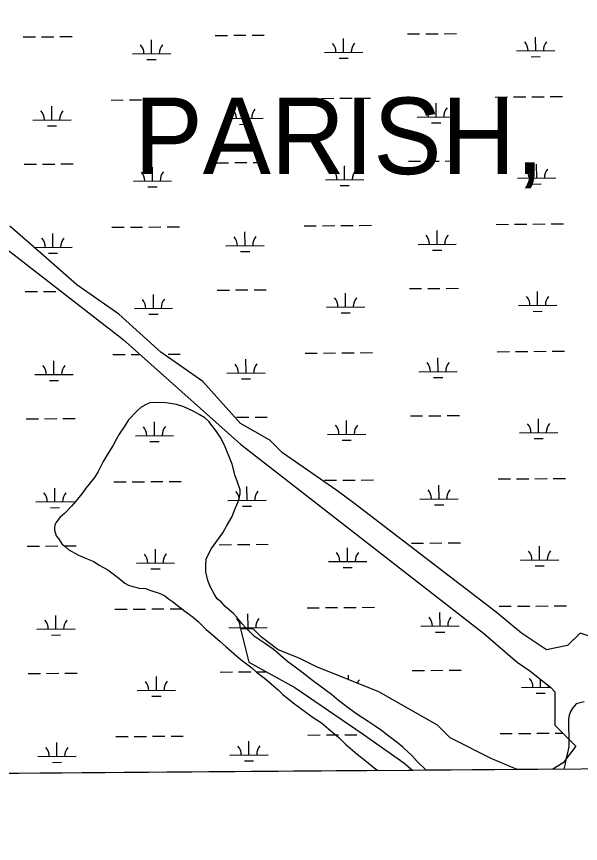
# Model space of a CAD drawing. Extents: x 3540316 to 3578335, y 553172 to 578787.
# Drawn here: x 3568245 to 3569718, y 558573 to 560734 of the extents above; entities that cross this region are included whole.
import ezdxf

# ---------------------------------------------------------------- set-up
doc = ezdxf.new("R2010")
doc.units = 0
for name, color, linetype in [('V-GRID-FRAM', 7, 'Continuous'), ('V-SITE-VEGE', 7, 'Continuous'), ('V-TOPO-GNAM-IDEN', 7, 'Continuous'), ('V-WETL-SWMP', 7, 'Continuous')]:
    doc.layers.add(name, color=color, linetype=linetype)

msp = doc.modelspace()

# ---------------------------------------------------------------- linework, layer by layer
at = {"layer": 'V-GRID-FRAM'}
msp.add_lwpolyline([(3544387.2, 576756), (3576013, 576999.8), (3576161.1, 558817.2), (3544519.4, 558573.3), (3544387.2, 576756)], dxfattribs=at)
at = {"layer": 'V-SITE-VEGE'}
for p, q in [((3568569.9, 559713.6), (3568559.1, 559702.9)), ((3568585, 559721), (3568569.9, 559713.6)), ((3568592.6, 559724.2), (3568585, 559721)), ((3568600.1, 559725.2), (3568592.6, 559724.2)), ((3568635.6, 559724.9), (3568600.1, 559725.2)), ((3568662.5, 559720.4), (3568635.6, 559724.9)), ((3568681.8, 559713.8), (3568662.5, 559720.4)), ((3568707.5, 559701.8), (3568681.8, 559713.8)), ((3568559.1, 559702.9), (3568537.4, 559680.5)), ((3568721.5, 559694.2), (3568707.5, 559701.8)), ((3568736.5, 559685.5), (3568721.5, 559694.2)), ((3568537.4, 559680.5), (3568525.4, 559662.3)), ((3568747.1, 559675.7), (3568736.5, 559685.5)), ((3568767.4, 559649.7), (3568747.1, 559675.7)), ((3568512.4, 559643), (3568504.7, 559629.1)), ((3568525.4, 559662.3), (3568512.4, 559643)), ((3568779.1, 559631.3), (3568767.4, 559649.7)), ((3568504.7, 559629.1), (3568496, 559612)), ((3568789.7, 559609.7), (3568779.1, 559631.3)), ((3568496, 559612), (3568481.8, 559588.4)), ((3568804.5, 559573.1), (3568789.7, 559609.7)), ((3568481.8, 559588.4), (3568471, 559571.3)), ((3568471, 559571.3), (3568457.9, 559545.5)), ((3568807.6, 559564.4), (3568804.5, 559573.1)), ((3568816, 559534.2), (3568807.6, 559564.4)), ((3568457.9, 559545.5), (3568448, 559529.5)), ((3568448, 559529.5), (3568433.9, 559511.3)), ((3568822.3, 559517), (3568816, 559534.2)), ((3568828.6, 559497.6), (3568822.3, 559517)), ((3568425.2, 559501.7), (3568417.6, 559489.9)), ((3568433.9, 559511.3), (3568425.2, 559501.7)), ((3568828.6, 559487.9), (3568828.6, 559497.6)), ((3568417.6, 559489.9), (3568400.3, 559468.5)), ((3568823, 559464.3), (3568826.3, 559473.9)), ((3568826.3, 559473.9), (3568828.6, 559487.9)), ((3568388.3, 559454.6), (3568369.9, 559435.4)), ((3568400.3, 559468.5), (3568388.3, 559454.6)), ((3568814.2, 559443.9), (3568823, 559464.3)), ((3568369.9, 559435.4), (3568358, 559424.7)), ((3568793.5, 559402.1), (3568807.7, 559427.8)), ((3568807.7, 559427.8), (3568814.2, 559443.9)), ((3568344.9, 559405.5), (3568343.8, 559396.9)), ((3568347.1, 559410.8), (3568344.9, 559405.5)), ((3568358, 559424.7), (3568347.1, 559410.8)), ((3568343.8, 559396.9), (3568343.7, 559391.5)), ((3568343.7, 559391.5), (3568347.9, 559377.5)), ((3568754.3, 559344.3), (3568783.7, 559385)), ((3568783.7, 559385), (3568793.5, 559402.1)), ((3568347.9, 559377.5), (3568354.3, 559369.9)), ((3568354.3, 559369.9), (3568362.8, 559355.8)), ((3568362.8, 559355.8), (3568372.5, 559348.2)), ((3568372.5, 559348.2), (3568381, 559340.6)), ((3568381, 559340.6), (3568406.7, 559326.5)), ((3568743.4, 559323.9), (3568754.3, 559344.3)), ((3568406.7, 559326.5), (3568425, 559318.8)), ((3568425, 559318.8), (3568446.4, 559310)), ((3568740.1, 559316.4), (3568743.4, 559323.9)), ((3568446.4, 559310), (3568460.3, 559300.2)), ((3568460.3, 559300.2), (3568482.8, 559288.2)), ((3568738.8, 559283.1), (3568738.9, 559298.2)), ((3568738.9, 559298.2), (3568740.1, 559316.4)), ((3568482.8, 559288.2), (3568493.5, 559280.6)), ((3568493.5, 559280.6), (3568508.5, 559268.7)), ((3568744, 559260.5), (3568738.8, 559283.1)), ((3568508.5, 559268.7), (3568516, 559263.2)), ((3568516, 559263.2), (3568527.7, 559253.5)), ((3568751.4, 559243.2), (3568744, 559260.5)), ((3568527.7, 559253.5), (3568537.4, 559248)), ((3568537.4, 559248), (3568548.1, 559244.7)), ((3568548.1, 559244.7), (3568559.9, 559242.5)), ((3568559.9, 559242.5), (3568564.2, 559240.3)), ((3568564.2, 559240.3), (3568582.5, 559239.1)), ((3568582.5, 559239.1), (3568587.9, 559236.9)), ((3568587.9, 559236.9), (3568600.7, 559232.5)), ((3568600.7, 559232.5), (3568614.7, 559228.1)), ((3568762, 559223.8), (3568751.4, 559243.2)), ((3568614.7, 559228.1), (3568623.3, 559224.8)), ((3568623.3, 559224.8), (3568631.8, 559220.4)), ((3568631.8, 559220.4), (3568641.5, 559212.8)), ((3568641.5, 559212.8), (3568652.2, 559205.2)), ((3568768.4, 559212.9), (3568762, 559223.8)), ((3568779.1, 559204.3), (3568768.4, 559212.9)), ((3568652.2, 559205.2), (3568684.2, 559180.2)), ((3568789.8, 559192.3), (3568779.1, 559204.3)), ((3568811.1, 559173.9), (3568789.8, 559192.3)), ((3568684.2, 559180.2), (3568705.7, 559165)), ((3568819.7, 559165.2), (3568811.1, 559173.9)), ((3568705.7, 559165), (3568719.5, 559153.1)), ((3568719.5, 559153.1), (3568739.8, 559132.5)), ((3568833.5, 559147.9), (3568819.7, 559165.2)), ((3568844.2, 559136), (3568833.5, 559147.9)), ((3568739.8, 559132.5), (3568755.9, 559119.4)), ((3568859.2, 559120.8), (3568844.2, 559136)), ((3568755.9, 559119.4), (3568776.2, 559101)), ((3568866.6, 559114.3), (3568859.2, 559120.8)), ((3568895.5, 559094.7), (3568866.6, 559114.3)), ((3568776.2, 559101), (3568791.1, 559088)), ((3568791.1, 559088), (3568826.4, 559057.6)), ((3568914.8, 559080.6), (3568895.5, 559094.7)), ((3568953.3, 559048), (3568914.8, 559080.6)), ((3568826.4, 559057.6), (3568838.2, 559047.8)), ((3568838.2, 559047.8), (3568859.6, 559032.6)), ((3568972.5, 559033.9), (3568953.3, 559048)), ((3568859.6, 559032.6), (3568871.3, 559020.7)), ((3568871.3, 559020.7), (3568892.7, 559005.5)), ((3568989.7, 559020.9), (3568972.5, 559033.9)), ((3569017.5, 558999.2), (3568989.7, 559020.9)), ((3568892.7, 559005.5), (3568928, 558975.1)), ((3569037.8, 558983.9), (3569017.5, 558999.2)), ((3568928, 558975.1), (3568940.8, 558962.1)), ((3569067.7, 558962.2), (3569037.8, 558983.9)), ((3568940.8, 558962.1), (3568967.5, 558940.4)), ((3569085.9, 558947), (3569067.7, 558962.2)), ((3568967.5, 558940.4), (3568983.6, 558928.4)), ((3569114.8, 558925.3), (3569085.9, 558947)), ((3569706.6, 558938), (3569697.9, 558927.3)), ((3569728.1, 558943.3), (3569706.6, 558938)), ((3568983.6, 558928.4), (3569016.7, 558904.5)), ((3569134.1, 558911.1), (3569114.8, 558925.3)), ((3569163, 558891.6), (3569134.1, 558911.1)), ((3569692.4, 558917.7), (3569688, 558904.8)), ((3569697.9, 558927.3), (3569692.4, 558917.7)), ((3569016.7, 558904.5), (3569041.4, 558888.2)), ((3569041.4, 558888.2), (3569059.5, 558873)), ((3569181.2, 558879.6), (3569163, 558891.6)), ((3569686.9, 558895.2), (3569686.8, 558883.3)), ((3569688, 558904.8), (3569686.9, 558895.2)), ((3569059.5, 558873), (3569086.3, 558850.2)), ((3569198.3, 558868.7), (3569181.2, 558879.6)), ((3569214.3, 558855.7), (3569198.3, 558868.7)), ((3569686.8, 558883.3), (3569686.7, 558872.6)), ((3569686.7, 558872.6), (3569687.7, 558857.5)), ((3569086.3, 558850.2), (3569104.4, 558832.8)), ((3569238.9, 558837.2), (3569214.3, 558855.7)), ((3569687.7, 558857.5), (3569687.4, 558826.3)), ((3569104.4, 558832.8), (3569134.4, 558806.8)), ((3569253.9, 558825.2), (3569238.9, 558837.2)), ((3569278.5, 558802.5), (3569253.9, 558825.2)), ((3569687.4, 558826.3), (3569683, 558805.9)), ((3569134.4, 558806.8), (3569154.7, 558790.5)), ((3569291.3, 558787.3), (3569278.5, 558802.5)), ((3569683, 558805.9), (3569679.7, 558793)), ((3569154.7, 558790.5), (3569183.5, 558767.7)), ((3569314.8, 558764.4), (3569291.3, 558787.3)), ((3569678.5, 558781.2), (3569674.4, 558767.2)), ((3569679.7, 558793), (3569678.5, 558781.2)), ((3569189.3, 558763.5), (3567710.2, 558752.1)), ((3569183.5, 558767.7), (3569189.3, 558763.5)), ((3569674.4, 558767.2), (3569314.8, 558764.4))]:
    msp.add_line(p, q, dxfattribs=at)
at = {"layer": 'V-WETL-SWMP'}
for p, q in [((3568262.1, 560680.7), (3568294.1, 560680.9)), ((3568310.1, 560681), (3568342.1, 560681.3)), ((3568358.1, 560681.4), (3568390.1, 560681.6)), ((3568764, 560684.5), (3568796, 560684.8)), ((3568812, 560684.9), (3568844, 560685.1)), ((3568860, 560685.3), (3568892, 560685.5)), ((3569265.9, 560688.4), (3569297.9, 560688.6)), ((3569313.9, 560688.8), (3569345.9, 560689)), ((3569361.9, 560689.1), (3569393.9, 560689.4)), ((3569601.1, 560644.5), (3569600.8, 560680.5)), ((3568597.3, 560636.8), (3568597, 560672.8)), ((3569099.2, 560640.7), (3569098.9, 560676.7)), ((3568547.3, 560636.4), (3568647.3, 560637.2)), ((3569049.2, 560640.3), (3569149.2, 560641.1)), ((3569551.1, 560644.2), (3569651.1, 560644.9)), ((3568585.4, 560621.3), (3568609.4, 560621.5)), ((3569087.3, 560625.2), (3569111.3, 560625.3)), ((3569589.2, 560629), (3569613.2, 560629.2)), ((3568491.4, 560515.9), (3568523.4, 560516.2)), ((3568539.4, 560516.3), (3568571.4, 560516.5)), ((3568587.4, 560516.7), (3568619.4, 560516.9)), ((3568635.4, 560517), (3568667.4, 560517.3)), ((3568993.3, 560519.8), (3569025.3, 560520)), ((3569041.3, 560520.2), (3569073.3, 560520.4)), ((3569089.3, 560520.5), (3569121.3, 560520.8)), ((3569137.3, 560520.9), (3569169.3, 560521.1)), ((3569341, 560471.7), (3569340.7, 560507.7)), ((3569495.2, 560523.7), (3569527.2, 560523.9)), ((3569543.2, 560524), (3569575.2, 560524.3)), ((3569591.2, 560524.4), (3569623.2, 560524.6)), ((3569639.2, 560524.8), (3569671.2, 560525)), ((3568337.2, 560464), (3568336.9, 560500)), ((3568839.1, 560467.9), (3568838.8, 560503.9)), ((3568287.2, 560463.6), (3568387.2, 560464.4)), ((3568789.1, 560467.5), (3568889.1, 560468.2)), ((3569291, 560471.3), (3569391, 560472.1)), ((3568325.3, 560448.5), (3568349.3, 560448.6)), ((3568827.2, 560452.3), (3568851.2, 560452.5)), ((3569329.1, 560456.2), (3569353.1, 560456.4)), ((3569268.5, 560355.7), (3569300.5, 560356)), ((3569316.5, 560356.1), (3569348.5, 560356.3)), ((3569364.5, 560356.5), (3569396.5, 560356.7)), ((3568264.7, 560348), (3568296.7, 560348.2)), ((3568312.7, 560348.4), (3568344.7, 560348.6)), ((3568360.7, 560348.7), (3568392.7, 560349)), ((3568599.9, 560304.1), (3568599.6, 560340.1)), ((3568766.6, 560351.9), (3568798.6, 560352.1)), ((3568814.6, 560352.2), (3568846.6, 560352.5)), ((3568862.6, 560352.6), (3568894.6, 560352.8)), ((3569101.8, 560308), (3569101.5, 560344)), ((3569603.7, 560311.9), (3569603.4, 560347.9)), ((3568549.9, 560303.8), (3568649.9, 560304.5)), ((3569051.8, 560307.6), (3569151.8, 560308.4)), ((3569089.9, 560292.5), (3569113.9, 560292.7)), ((3569553.7, 560311.5), (3569653.7, 560312.3)), ((3569591.8, 560296.4), (3569615.8, 560296.5)), ((3568588, 560288.6), (3568612, 560288.8)), ((3568084.6, 560229.8), (3568522.8, 559890.2)), ((3568314.7, 560109.3), (3568227, 560186)), ((3568494, 560183.3), (3568526, 560183.5)), ((3568542, 560183.6), (3568574, 560183.9)), ((3568590, 560184), (3568622, 560184.2)), ((3568638, 560184.4), (3568670, 560184.6)), ((3568995.9, 560187.1), (3569027.9, 560187.4)), ((3569043.9, 560187.5), (3569075.9, 560187.7)), ((3569091.9, 560187.9), (3569123.9, 560188.1)), ((3569139.9, 560188.2), (3569171.9, 560188.5)), ((3569497.8, 560191), (3569529.8, 560191.2)), ((3569545.8, 560191.4), (3569577.8, 560191.6)), ((3569593.8, 560191.7), (3569625.8, 560192)), ((3569641.8, 560192.1), (3569673.7, 560192.3)), ((3568339.8, 560131.3), (3568339.5, 560167.3)), ((3568841.7, 560135.2), (3568841.4, 560171.2)), ((3569343.6, 560139.1), (3569343.3, 560175.1)), ((3568289.9, 560130.9), (3568389.8, 560131.7)), ((3568791.7, 560134.8), (3568891.7, 560135.6)), ((3568829.8, 560119.7), (3568853.8, 560119.9)), ((3569293.6, 560138.7), (3569393.6, 560139.4)), ((3569331.7, 560123.5), (3569355.7, 560123.7)), ((3568402.3, 560032.6), (3568314.7, 560109.3)), ((3568327.9, 560115.8), (3568351.9, 560116)), ((3568511.9, 559955.9), (3568402.3, 560032.6)), ((3568267.3, 560015.3), (3568299.3, 560015.6)), ((3568315.3, 560015.7), (3568347.3, 560015.9)), ((3568769.1, 560019.2), (3568801.1, 560019.4)), ((3568817.1, 560019.6), (3568849.1, 560019.8)), ((3568865.1, 560019.9), (3568897.1, 560020.2)), ((3569104.3, 559975.3), (3569104.1, 560011.3)), ((3569271, 560023.1), (3569303, 560023.3)), ((3569319, 560023.4), (3569351, 560023.7)), ((3569367, 560023.8), (3569399, 560024.1)), ((3569606.2, 559979.2), (3569606, 560015.2)), ((3568602.4, 559971.5), (3568602.2, 560007.5)), ((3568552.4, 559971.1), (3568652.4, 559971.9)), ((3569054.3, 559975), (3569154.3, 559975.7)), ((3569556.2, 559978.8), (3569656.2, 559979.6)), ((3568621.4, 559857.3), (3568511.9, 559955.9)), ((3568590.6, 559956), (3568614.6, 559956.1)), ((3569092.5, 559959.8), (3569116.5, 559960)), ((3569594.4, 559963.7), (3569618.4, 559963.9)), ((3568522.8, 559890.2), (3568829.6, 559616.3)), ((3569548.3, 559858.7), (3569580.3, 559858.9)), ((3569596.3, 559859.1), (3569628.3, 559859.3)), ((3569644.3, 559859.4), (3569676.3, 559859.7)), ((3568496.5, 559850.6), (3568528.5, 559850.8)), ((3568544.5, 559851), (3568566.5, 559851.1)), ((3568731, 559780.6), (3568621.4, 559857.3)), ((3568640.5, 559851.7), (3568672.5, 559851.9)), ((3568844.2, 559802.5), (3568844, 559838.5)), ((3568998.4, 559854.5), (3569030.4, 559854.7)), ((3569046.4, 559854.8), (3569078.4, 559855.1)), ((3569094.4, 559855.2), (3569126.4, 559855.4)), ((3569142.4, 559855.6), (3569174.4, 559855.8)), ((3569346.1, 559806.4), (3569345.8, 559842.4)), ((3569500.3, 559858.3), (3569532.3, 559858.6)), ((3568342.3, 559798.7), (3568342.1, 559834.7)), ((3568292.3, 559798.3), (3568392.3, 559799)), ((3568794.2, 559802.1), (3568894.2, 559802.9)), ((3569296.1, 559806), (3569396.1, 559806.8)), ((3568330.5, 559783.1), (3568354.5, 559783.3)), ((3568829.6, 559671), (3568731, 559780.6)), ((3568832.3, 559787), (3568856.3, 559787.2)), ((3569334.2, 559790.9), (3569358.2, 559791.1)), ((3568819.7, 559686.9), (3568851.7, 559687.1)), ((3568867.7, 559687.3), (3568899.7, 559687.5)), ((3569273.6, 559690.4), (3569305.6, 559690.6)), ((3569321.6, 559690.8), (3569353.6, 559691)), ((3569369.6, 559691.1), (3569401.6, 559691.4)), ((3568269.8, 559682.7), (3568301.8, 559682.9)), ((3568317.8, 559683), (3568349.8, 559683.3)), ((3568365.8, 559683.4), (3568397.8, 559683.6)), ((3568605, 559638.8), (3568604.7, 559674.8)), ((3568906.3, 559627.2), (3568829.6, 559671)), ((3569106.9, 559642.7), (3569106.6, 559678.7)), ((3569608.8, 559646.6), (3569608.5, 559682.6)), ((3569056.9, 559642.3), (3569156.9, 559643.1)), ((3569558.8, 559646.2), (3569658.8, 559646.9)), ((3568555, 559638.4), (3568655, 559639.2)), ((3568593.1, 559623.3), (3568617.1, 559623.5)), ((3568939.1, 559594.4), (3568906.3, 559627.2)), ((3569095, 559627.2), (3569119, 559627.3)), ((3569596.9, 559631), (3569620.9, 559631.2)), ((3568829.6, 559616.3), (3569465, 559123.2)), ((3569081.6, 559495.8), (3568939.1, 559594.4)), ((3568499.1, 559517.9), (3568531.1, 559518.2)), ((3568547.1, 559518.3), (3568579.1, 559518.5)), ((3568595.1, 559518.7), (3568627.1, 559518.9)), ((3568643.1, 559519), (3568675.1, 559519.3)), ((3569049, 559522.2), (3569081, 559522.4)), ((3569097, 559522.5), (3569129, 559522.8)), ((3569145, 559522.9), (3569177, 559523.1)), ((3569502.9, 559525.7), (3569534.9, 559525.9)), ((3569550.9, 559526), (3569582.9, 559526.3)), ((3569598.9, 559526.4), (3569630.9, 559526.6)), ((3569646.9, 559526.8), (3569678.9, 559527)), ((3568344.9, 559466), (3568344.6, 559502)), ((3568846.8, 559469.9), (3568846.5, 559505.9)), ((3569125.4, 559462.9), (3569081.6, 559495.8)), ((3569348.7, 559473.7), (3569348.4, 559509.7)), ((3568796.8, 559469.5), (3568896.8, 559470.2)), ((3569298.7, 559473.3), (3569398.7, 559474.1)), ((3568294.9, 559465.6), (3568394.9, 559466.4)), ((3568333, 559450.5), (3568357, 559450.7)), ((3568834.9, 559454.3), (3568858.9, 559454.5)), ((3569497.9, 559178), (3569125.4, 559462.9)), ((3569336.8, 559458.2), (3569360.8, 559458.4)), ((3568272.4, 559350), (3568304.4, 559350.2)), ((3568320.4, 559350.4), (3568352.4, 559350.6)), ((3568368.4, 559350.7), (3568400.4, 559351)), ((3568607.6, 559306.2), (3568607.3, 559342.1)), ((3568774.3, 559353.9), (3568806.3, 559354.1)), ((3568822.3, 559354.2), (3568854.3, 559354.5)), ((3568870.3, 559354.6), (3568902.3, 559354.9)), ((3569109.5, 559310), (3569109.2, 559346)), ((3569276.2, 559357.7), (3569308.2, 559358)), ((3569324.2, 559358.1), (3569356.2, 559358.4)), ((3569372.2, 559358.5), (3569404.2, 559358.7)), ((3569611.4, 559313.9), (3569611.1, 559349.9)), ((3568557.6, 559305.8), (3568657.6, 559306.5)), ((3569059.5, 559309.6), (3569159.5, 559310.4)), ((3569561.4, 559313.5), (3569661.4, 559314.3)), ((3569599.5, 559298.4), (3569623.5, 559298.6)), ((3568595.7, 559290.6), (3568619.7, 559290.8)), ((3569097.6, 559294.5), (3569121.6, 559294.7)), ((3569003.6, 559189.1), (3569035.6, 559189.4)), ((3569051.6, 559189.5), (3569083.6, 559189.7)), ((3569099.6, 559189.9), (3569131.6, 559190.1)), ((3569147.6, 559190.2), (3569179.5, 559190.5)), ((3569505.4, 559193), (3569537.4, 559193.2)), ((3569553.4, 559193.4), (3569585.4, 559193.6)), ((3569601.4, 559193.7), (3569633.4, 559194)), ((3569649.4, 559194.1), (3569681.4, 559194.4)), ((3568347.5, 559133.3), (3568347.2, 559169.3)), ((3568501.7, 559185.3), (3568533.7, 559185.5)), ((3568549.7, 559185.6), (3568581.7, 559185.9)), ((3568597.7, 559186), (3568629.7, 559186.2)), ((3568645.7, 559186.4), (3568677.7, 559186.6)), ((3568849.4, 559137.2), (3568849.1, 559173.2)), ((3569351.3, 559141.1), (3569351, 559177.1)), ((3569563.6, 559123.2), (3569497.9, 559178)), ((3568297.5, 559132.9), (3568397.5, 559133.7)), ((3568799.4, 559136.8), (3568899.4, 559137.6)), ((3568840.5, 559134.2), (3568829.6, 559134.2)), ((3568829.6, 559134.2), (3568851.5, 559046.6)), ((3568862.5, 559134.2), (3568840.5, 559134.2)), ((3568884.4, 559112.3), (3568862.5, 559134.2)), ((3569301.3, 559140.7), (3569401.3, 559141.5)), ((3569339.4, 559125.5), (3569363.4, 559125.7)), ((3568335.6, 559117.8), (3568359.6, 559118)), ((3568928.2, 559079.4), (3568884.4, 559112.3)), ((3569465, 559123.2), (3569552.7, 559046.6)), ((3569629.4, 559079.4), (3569563.6, 559123.2)), ((3569717, 559123.2), (3569684.2, 559090.4)), ((3569749.9, 559112.3), (3569717, 559123.2)), ((3569684.2, 559090.4), (3569629.4, 559079.4)), ((3568983, 559057.5), (3568928.2, 559079.4)), ((3568851.5, 559046.6), (3568972, 558980.8)), ((3569026.8, 559035.6), (3568983, 559057.5)), ((3569552.7, 559046.6), (3569585.6, 559024.6)), ((3568274.9, 559017.3), (3568306.9, 559017.6)), ((3568322.9, 559017.7), (3568354.9, 559017.9)), ((3568370.9, 559018.1), (3568402.9, 559018.3)), ((3568776.8, 559021.2), (3568808.8, 559021.4)), ((3568824.8, 559021.6), (3568856.8, 559021.8)), ((3568872.8, 559021.9), (3568896.3, 559022.1)), ((3569191.1, 558969.9), (3569026.8, 559035.6)), ((3569278.7, 559025.1), (3569310.7, 559025.3)), ((3569326.7, 559025.4), (3569358.7, 559025.7)), ((3569374.7, 559025.8), (3569406.7, 559026.1)), ((3569585.6, 559024.6), (3569640.3, 558980.8)), ((3568610.1, 558973.5), (3568609.9, 559009.5)), ((3569111.8, 559001.6), (3569111.8, 559013.4)), ((3569613.9, 558981.2), (3569613.8, 559002.1)), ((3568560.1, 558973.1), (3568660.1, 558973.9)), ((3568972, 558980.8), (3569147.3, 558860.3)), ((3569563.9, 558980.8), (3569639.6, 558981.4)), ((3569640.3, 558980.8), (3569651.3, 558969.9)), ((3568598.3, 558958), (3568622.3, 558958.1)), ((3569344.5, 558882.2), (3569191.1, 558969.9)), ((3569602, 558965.7), (3569626, 558965.9)), ((3569651.3, 558969.9), (3569651.3, 558937)), ((3569651.3, 558937), (3569651.3, 558882.2)), ((3569377.4, 558849.3), (3569344.5, 558882.2)), ((3569651.3, 558882.2), (3569706.1, 558827.4)), ((3568504.2, 558852.6), (3568536.2, 558852.8)), ((3568552.2, 558853), (3568584.2, 558853.2)), ((3568600.2, 558853.3), (3568632.2, 558853.6)), ((3568648.2, 558853.7), (3568680.2, 558854)), ((3569006.1, 558856.5), (3569038.1, 558856.7)), ((3569054.1, 558856.8), (3569086.1, 558857.1)), ((3569102.1, 558857.2), (3569134.1, 558857.4)), ((3569147.3, 558860.3), (3569256.9, 558783.6)), ((3569150.1, 558857.6), (3569151.2, 558857.6)), ((3569486.9, 558794.6), (3569377.4, 558849.3)), ((3569508, 558860.3), (3569540, 558860.6)), ((3569556, 558860.7), (3569588, 558860.9)), ((3569604, 558861.1), (3569636, 558861.3)), ((3569652, 558861.4), (3569671.9, 558861.6)), ((3568350, 558800.7), (3568349.8, 558836.7)), ((3568851.9, 558804.5), (3568851.6, 558840.5)), ((3569706.1, 558827.4), (3569673.2, 558783.6)), ((3568300, 558800.3), (3568400, 558801)), ((3568801.9, 558804.1), (3568901.9, 558804.9)), ((3568338.1, 558785.1), (3568362.1, 558785.3)), ((3568840, 558789), (3568864, 558789.2)), ((3569256.9, 558783.6), (3569280.2, 558764.2)), ((3569553, 558766.3), (3569486.9, 558794.6)), ((3569673.2, 558783.6), (3569645.5, 558767)), ((3569280.2, 558764.2), (3567841.8, 558753.1)), ((3569645.5, 558767), (3569553, 558766.3))]:
    msp.add_line(p, q, dxfattribs=at)
for centre, start, end in [((3568542.1, 560636.9), 359.6699, 41.2135), ((3568652.6, 560637.7), 139.6699, 181.2135), ((3569044, 560640.7), 359.6699, 41.2135), ((3569154.5, 560641.6), 139.6699, 181.2135), ((3569545.9, 560644.6), 359.6699, 41.2135), ((3569656.3, 560645.4), 139.6699, 181.2135), ((3568282, 560464), 359.6699, 41.2135), ((3568392.4, 560464.9), 139.6699, 181.2135), ((3568783.9, 560467.9), 359.6699, 41.2135), ((3568894.3, 560468.8), 139.6699, 181.2135), ((3569285.7, 560471.8), 359.6699, 41.2135), ((3569396.2, 560472.6), 139.6699, 181.2135), ((3569548.4, 560311.9), 359.6699, 41.2135), ((3569658.9, 560312.8), 139.6699, 181.2135), ((3568544.6, 560304.2), 359.6699, 41.2135), ((3568655.1, 560305), 139.6699, 181.2135), ((3569046.5, 560308.1), 359.6699, 41.2135), ((3569157, 560308.9), 139.6699, 181.2135), ((3569288.3, 560139.1), 359.6699, 41.2135), ((3569398.8, 560140), 139.6699, 181.2135), ((3568284.5, 560131.4), 359.6699, 41.2135), ((3568395, 560132.2), 139.6699, 181.2135), ((3568786.4, 560135.2), 359.6699, 41.2135), ((3568896.9, 560136.1), 139.6699, 181.2135), ((3568547.2, 559971.5), 359.6699, 41.2135), ((3568657.7, 559972.4), 139.6699, 181.2135), ((3569049.1, 559975.4), 359.6699, 41.2135), ((3569159.6, 559976.2), 139.6699, 181.2135), ((3569551, 559979.3), 359.6699, 41.2135), ((3569661.5, 559980.1), 139.6699, 181.2135), ((3568287.1, 559798.7), 359.6699, 41.2135), ((3568397.6, 559799.6), 139.6699, 181.2135), ((3568789, 559802.6), 359.6699, 41.2135), ((3568899.5, 559803.4), 139.6699, 181.2135), ((3569290.9, 559806.4), 359.6699, 41.2135), ((3569401.4, 559807.3), 139.6699, 181.2135), ((3569051.7, 559642.7), 359.6699, 41.2135), ((3569162.1, 559643.6), 139.6699, 181.2135), ((3569553.6, 559646.6), 359.6699, 41.2135), ((3569664, 559647.5), 139.6699, 181.2135), ((3568549.8, 559638.9), 359.6699, 41.2135), ((3568660.3, 559639.7), 139.6699, 181.2135), ((3568791.5, 559469.9), 359.6699, 41.2135), ((3568902, 559470.8), 139.6699, 181.2135), ((3569293.4, 559473.8), 359.6699, 41.2135), ((3569403.9, 559474.6), 139.6699, 181.2135), ((3568289.7, 559466), 359.6699, 41.2135), ((3568400.1, 559466.9), 139.6699, 181.2135), ((3568552.3, 559306.2), 359.6699, 41.2135), ((3568662.8, 559307.1), 139.6699, 181.2135), ((3569054.2, 559310.1), 359.6699, 41.2135), ((3569164.7, 559310.9), 139.6699, 181.2135), ((3569556.1, 559313.9), 359.6699, 41.2135), ((3569666.6, 559314.8), 139.6699, 181.2135), ((3568292.2, 559133.4), 359.6699, 41.2135), ((3568402.7, 559134.2), 139.6699, 181.2135), ((3568794.1, 559137.2), 359.6699, 41.2135), ((3568904.6, 559138.1), 139.6699, 181.2135), ((3569296, 559141.1), 359.6699, 41.2135), ((3569406.5, 559142), 139.6699, 181.2135), ((3568554.9, 558973.5), 359.6699, 41.2135), ((3568665.4, 558974.4), 139.6699, 181.2135), ((3569167.3, 558978.3), 139.6699, 156.456), ((3569558.7, 558981.3), 359.6699, 41.2135), ((3569669.2, 558982.1), 174.0185, 181.2135), ((3568294.8, 558800.7), 359.6699, 41.2135), ((3568405.3, 558801.6), 139.6699, 181.2135), ((3568796.7, 558804.6), 359.6699, 41.2135), ((3568907.2, 558805.4), 139.6699, 181.2135)]:
    msp.add_arc(centre, 35.2, start, end, dxfattribs=at)

# ---------------------------------------------------------------- texts
at = {"layer": 'V-TOPO-GNAM-IDEN'}
msp.add_text('PARISH,', height=200, dxfattribs=at).set_placement((3568552.6, 560322.2))

doc.saveas('drawing.dxf')
